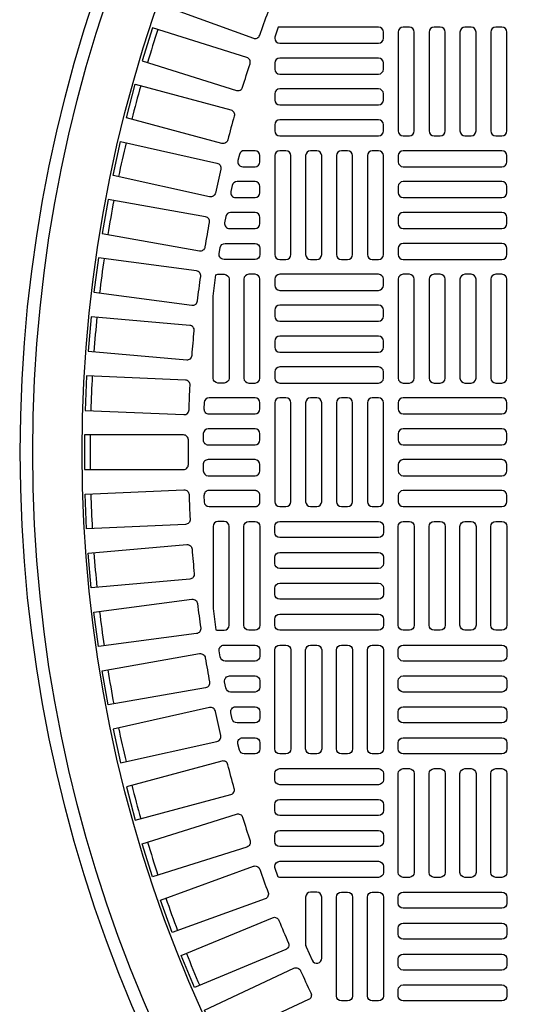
# Model space of a CAD drawing. Extents: x -169 to 7270, y -140 to 2984.
# Tile 650 of 656: x 6504 to 6512, y 1308 to 1324. Entities that reach past the tile are written whole.
import ezdxf

# ---------------------------------------------------------------- set-up
doc = ezdxf.new("R2010")
doc.units = 0
doc.header["$MEASUREMENT"] = 0
for name, color, linetype in [('TANK-MANHOLE-COVER-40', 2, 'CONTINUOUS'), ('TANK-MANHOLE-COVER-HATCH-40', 252, 'CONTINUOUS'), ('TANK-SLOPE', 3, 'CONTINUOUS')]:
    doc.layers.add(name, color=color, linetype=linetype)

msp = doc.modelspace()

# ---------------------------------------------------------------- linework, layer by layer
at = {"layer": 'TANK-MANHOLE-COVER-40', "color": 4, "linetype": 'Continuous'}
msp.add_circle((6526.95183, 1317.00983), 22.63902, dxfattribs=at)
at = {"layer": 'TANK-MANHOLE-COVER-40', "color": 1, "linetype": 'Continuous'}
msp.add_circle((6526.95183, 1317.00983), 22.44094, dxfattribs=at)
at = {"layer": 'TANK-MANHOLE-COVER-40', "color": 2, "linetype": 'Continuous'}
msp.add_circle((6526.95183, 1317.00983), 21.65354, dxfattribs=at)
at = {"layer": 'TANK-MANHOLE-COVER-HATCH-40', "linetype": 'Continuous'}
for points in [[(6508.12882, 1323.65218, -0.00491171), (6508.26294, 1324.02069, 0.41709369), (6508.21615, 1324.12234), (6506.73541, 1324.66128), (6506.54689, 1324.14334), (6508.02763, 1323.6044, 0.41709369), (6508.12882, 1323.65218)], [(6507.857, 1322.82481, -0.00491171), (6507.97492, 1323.19882, 0.41709369), (6507.92374, 1323.29833), (6506.4209, 1323.77217), (6506.25516, 1323.2465), (6507.75799, 1322.77266, 0.41709369), (6507.857, 1322.82481)], [(6507.62152, 1321.98637, -0.41709369), (6507.52489, 1321.92995), (6506.00281, 1322.33779), (6506.14547, 1322.87019), (6507.66755, 1322.46235, -0.41709369), (6507.72302, 1322.36517, 0.00491171), (6507.62152, 1321.98637)], [(6507.42285, 1321.13846, -0.41709369), (6507.32877, 1321.07787), (6505.79035, 1321.41893), (6505.90965, 1321.95705), (6507.44807, 1321.61599, -0.41709369), (6507.50773, 1321.52132, 0.00491171), (6507.42285, 1321.13846)], [(6507.26135, 1320.28269, -0.00491171), (6507.32944, 1320.66889, 0.41709369), (6507.26571, 1320.76086), (6505.71388, 1321.03449), (6505.61817, 1320.49169), (6507.17, 1320.21806, 0.41709369), (6507.26135, 1320.28269)], [(6507.13733, 1319.42069, -0.00491171), (6507.18851, 1319.80949, 0.41709369), (6507.12083, 1319.8986), (6505.55854, 1320.10428), (6505.4866, 1319.55781), (6507.04889, 1319.35213, 0.41709369), (6507.13733, 1319.42069)], [(6507.05103, 1318.5541, -0.00491171), (6507.08521, 1318.94476, 0.41709369), (6507.0137, 1319.03083), (6505.44392, 1319.16817), (6505.39589, 1318.61909), (6506.96566, 1318.48175, 0.41709369), (6507.05103, 1318.5541)], [(6506.99216, 1317.20591, 0.41709369), (6506.91343, 1317.28542), (6505.33766, 1317.28542), (6505.33766, 1316.73424), (6506.91343, 1316.73424, 0.41709369), (6506.99216, 1316.81375, -0.00491171), (6506.99216, 1317.20591)], [(6507.05103, 1315.46556, 0.00491171), (6507.08521, 1315.0749, -0.41709369), (6507.0137, 1314.98882), (6505.44392, 1314.85149), (6505.39589, 1315.40057), (6506.96566, 1315.53791, -0.41709369), (6507.05103, 1315.46556)], [(6507.13733, 1314.59897, 0.00491171), (6507.18851, 1314.21017, -0.41709369), (6507.12083, 1314.12106), (6505.55854, 1313.91538), (6505.4866, 1314.46185), (6507.04889, 1314.66752, -0.41709369), (6507.13733, 1314.59897)], [(6507.26135, 1313.73697, 0.00491171), (6507.32944, 1313.35077, -0.41709369), (6507.26571, 1313.25879), (6505.71388, 1312.98516), (6505.61817, 1313.52797), (6507.17, 1313.8016, -0.41709369), (6507.26135, 1313.73697)], [(6507.42285, 1312.88119, 0.41709369), (6507.32877, 1312.94178), (6505.79035, 1312.60072), (6505.90965, 1312.06261), (6507.44807, 1312.40367, 0.41709369), (6507.50773, 1312.49834, -0.00491171), (6507.42285, 1312.88119)], [(6507.62152, 1312.03328, 0.41709369), (6507.52489, 1312.08971), (6506.00281, 1311.68187), (6506.14547, 1311.14947), (6507.66755, 1311.55731, 0.41709369), (6507.72302, 1311.65449, -0.00491171), (6507.62152, 1312.03328)], [(6507.857, 1311.19484, 0.00491171), (6507.97492, 1310.82084, -0.41709369), (6507.92374, 1310.72133), (6506.4209, 1310.24749), (6506.25516, 1310.77316), (6507.75799, 1311.247, -0.41709369), (6507.857, 1311.19484)], [(6508.12882, 1310.36747, 0.00491171), (6508.26294, 1309.99897, -0.41709369), (6508.21615, 1309.89732), (6506.73541, 1309.35838), (6506.54689, 1309.87632), (6508.02763, 1310.41526, -0.41709369), (6508.12882, 1310.36747)], [(6508.86128, 1309.16654, 0.10680341), (6508.8683, 1309.13403), (6508.96673, 1308.91691, 0.80700564), (6509.11718, 1308.94942), (6509.11718, 1309.92321, 0.41421356), (6509.03844, 1310.00195), (6509.03844, 1310.00195), (6508.94002, 1310.00195, 0.41421356), (6508.86128, 1309.92321), (6508.86128, 1309.92321), (6508.86128, 1309.14953)], [(6508.43647, 1309.55275, 0.00491171), (6508.58654, 1309.19044, -0.41709369), (6508.54422, 1309.08685), (6507.0884, 1308.48383), (6506.87747, 1308.99305), (6508.3333, 1309.59608, -0.41709369), (6508.43647, 1309.55275)], [(6508.77936, 1308.75221, 0.00491171), (6508.94509, 1308.3968, -0.41709369), (6508.90734, 1308.29146), (6507.47921, 1307.62551), (6507.24627, 1308.12505), (6508.6744, 1308.791, -0.41709369), (6508.77936, 1308.75221)]]:
    msp.add_lwpolyline(points, format="xyb", dxfattribs=at)
for points in [[(6508.36915, 1323.62318), (6508.36915, 1323.60432, 0.41421356), (6508.44789, 1323.52558), (6510.0227, 1323.52558, 0.41421356), (6510.10144, 1323.60432), (6510.10144, 1323.70274, 0.41421356), (6510.0227, 1323.78148), (6508.44789, 1323.78148, 0.07385003), (6508.42501, 1323.77808)], [(6508.36915, 1323.11219, 0.41421356), (6508.44789, 1323.03345), (6510.0227, 1323.03345, 0.41421356), (6510.10144, 1323.11219), (6510.10144, 1323.21062, 0.41421356), (6510.0227, 1323.28936), (6508.44789, 1323.28936, 0.41421356), (6508.36915, 1323.21062)], [(6508.36915, 1322.62006, 0.41421356), (6508.44789, 1322.54132), (6510.0227, 1322.54132, 0.41421356), (6510.10144, 1322.62006), (6510.10144, 1322.71849, 0.41421356), (6510.0227, 1322.79723), (6508.44789, 1322.79723, 0.41421356), (6508.36915, 1322.71849)], [(6508.36915, 1322.12794, 0.41421356), (6508.44789, 1322.0492), (6510.0227, 1322.0492, 0.41421356), (6510.10144, 1322.12794), (6510.10144, 1322.22636, 0.41421356), (6510.0227, 1322.3051), (6508.44789, 1322.3051, 0.41421356), (6508.36915, 1322.22636)], [(6508.05419, 1321.81298), (6507.88301, 1321.81298, 0.34573684), (6507.80651, 1321.7529), (6507.7825, 1321.65448, 0.48617467), (6507.859, 1321.55707), (6508.05419, 1321.55707), (6508.05419, 1321.55707, 0.41421356), (6508.13293, 1321.63581), (6508.13293, 1321.73424), (6508.13293, 1321.73424, 0.41421356)], [(6508.05419, 1321.32085), (6507.76779, 1321.32085, 0.35291937), (6507.69084, 1321.25881), (6507.66948, 1321.16039, 0.47828469), (6507.74643, 1321.06495), (6508.05419, 1321.06495), (6508.05419, 1321.06495, 0.41421356), (6508.13293, 1321.14369), (6508.13293, 1321.24211), (6508.13293, 1321.24211, 0.41421356)], [(6508.05419, 1320.82873), (6507.6658, 1320.82873, 0.36009445), (6507.58845, 1320.76472), (6507.5697, 1320.6663, 0.47048611), (6507.64705, 1320.57282), (6508.05419, 1320.57282, 0.41421356), (6508.13293, 1320.65156), (6508.13293, 1320.74999), (6508.13293, 1320.74999, 0.41421356)], [(6508.13293, 1320.25786), (6508.13293, 1320.25786), (6508.13293, 1320.15943, -0.41421356), (6508.05419, 1320.08069), (6507.56067, 1320.08069, -0.46277143), (6507.48298, 1320.1722), (6507.49915, 1320.27063, -0.36726762), (6507.57685, 1320.3366), (6508.05419, 1320.3366, -0.41421356)], [(6507.43115, 1319.83746, -0.10672862), (6507.46364, 1319.84447), (6507.46364, 1319.84447), (6507.56207, 1319.84447, -0.41421356), (6507.64081, 1319.76573), (6507.64081, 1319.76573), (6507.64081, 1318.19093, -0.41421356), (6507.56207, 1318.11219), (6507.56207, 1318.11219), (6507.46364, 1318.11219, -0.41421356), (6507.3849, 1318.19093), (6507.3849, 1318.19093), (6507.3849, 1319.49732)], [(6508.05419, 1318.11219, 0.41421356), (6508.13293, 1318.19093), (6508.13293, 1319.76573, 0.41421356), (6508.05419, 1319.84447), (6507.95577, 1319.84447, 0.41421356), (6507.87703, 1319.76573), (6507.87703, 1318.19093, 0.41421356), (6507.95577, 1318.11219)], [(6505.37025, 1318.22795), (6505.34621, 1317.6773), (6506.92048, 1317.60856, 0.41709369), (6507.00261, 1317.68457, -0.00491171), (6507.01971, 1318.07635, 0.41709369), (6506.94452, 1318.15922)], [(6507.31861, 1317.62006), (6508.05419, 1317.62006, 0.41421356), (6508.13293, 1317.6988), (6508.13293, 1317.79723, 0.41421356), (6508.05419, 1317.87597), (6507.32229, 1317.87597, 0.40329122), (6507.24361, 1317.80018), (6507.23992, 1317.70175, 0.20378141), (6507.2619, 1317.64418, 0.20378141)], [(6507.3075, 1317.12794), (6508.05419, 1317.12794, 0.41421356), (6508.13293, 1317.20668), (6508.13293, 1317.3051, 0.41421356), (6508.05419, 1317.38384), (6507.30873, 1317.38384, 0.41056424), (6507.23, 1317.30609), (6507.22877, 1317.20766, 0.20053403), (6507.25148, 1317.15135, 0.20053403)], [(6507.30636, 1316.89172, 0.41977873), (6507.22764, 1316.81148), (6507.2295, 1316.71306, 0.40867021), (6507.30823, 1316.63581), (6508.05419, 1316.63581), (6508.05419, 1316.63581, 0.41421356), (6508.13293, 1316.71455), (6508.13293, 1316.81298), (6508.13293, 1316.81298, 0.41421356), (6508.05419, 1316.89172)], [(6505.37025, 1315.7917), (6505.34621, 1316.34236), (6506.92048, 1316.41109, -0.41709369), (6507.00261, 1316.33509, 0.00491171), (6507.01971, 1315.94331, -0.41709369), (6506.94452, 1315.86044)], [(6508.06575, 1316.14454), (6508.06955, 1316.1452), (6508.07332, 1316.14605), (6508.07705, 1316.14708), (6508.08072, 1316.14829), (6508.08433, 1316.14968), (6508.08786, 1316.15125), (6508.09131, 1316.15298), (6508.09467, 1316.15489), (6508.09794, 1316.15696), (6508.1011, 1316.15918), (6508.10414, 1316.16156), (6508.10707, 1316.16408), (6508.10987, 1316.16675), (6508.11254, 1316.16955), (6508.11506, 1316.17247), (6508.11744, 1316.17552), (6508.11966, 1316.17868), (6508.12173, 1316.18195), (6508.12364, 1316.18531), (6508.12537, 1316.18876), (6508.12694, 1316.19229), (6508.12833, 1316.1959), (6508.12954, 1316.19957), (6508.13057, 1316.20329), (6508.13142, 1316.20707), (6508.13208, 1316.21087), (6508.13255, 1316.21471), (6508.13284, 1316.21856), (6508.13293, 1316.22243), (6508.13293, 1316.32085), (6508.13284, 1316.32472), (6508.13255, 1316.32857), (6508.13208, 1316.33241), (6508.13142, 1316.33621), (6508.13057, 1316.33998), (6508.12954, 1316.34371), (6508.12833, 1316.34738), (6508.12694, 1316.35098), (6508.12537, 1316.35452), (6508.12364, 1316.35797), (6508.12173, 1316.36133), (6508.11966, 1316.3646), (6508.11744, 1316.36776), (6508.11506, 1316.3708), (6508.11254, 1316.37373), (6508.10987, 1316.37653), (6508.10707, 1316.37919), (6508.10414, 1316.38172), (6508.1011, 1316.3841), (6508.09794, 1316.38632), (6508.09467, 1316.38839), (6508.09131, 1316.39029), (6508.08786, 1316.39203), (6508.08433, 1316.3936), (6508.08072, 1316.39499), (6508.07705, 1316.3962), (6508.07332, 1316.39723), (6508.06955, 1316.39808), (6508.06575, 1316.39874), (6508.06191, 1316.39921), (6508.05806, 1316.3995), (6508.05419, 1316.39959), (6507.31861, 1316.39959, 0.42522092), (6507.23992, 1316.31791), (6507.24361, 1316.21948, 0.40329122), (6507.32229, 1316.14369), (6508.05419, 1316.14369), (6508.05806, 1316.14378), (6508.06191, 1316.14407)], [(6507.43115, 1314.1822, 0.10672862), (6507.46364, 1314.17518), (6507.46364, 1314.17518), (6507.56207, 1314.17518, 0.41421356), (6507.64081, 1314.25392), (6507.64081, 1314.25392), (6507.64081, 1315.82873, 0.41421356), (6507.56207, 1315.90747), (6507.56207, 1315.90747), (6507.46364, 1315.90747, 0.41421356), (6507.3849, 1315.82873), (6507.3849, 1315.82873), (6507.3849, 1314.52234)], [(6508.05419, 1315.90747, -0.41421356), (6508.13293, 1315.82873), (6508.13293, 1314.25392, -0.41421356), (6508.05419, 1314.17518), (6507.95577, 1314.17518, -0.41421356), (6507.87703, 1314.25392), (6507.87703, 1315.82873, -0.41421356), (6507.95577, 1315.90747)], [(6507.56067, 1313.93896), (6508.05419, 1313.93896, -0.41421356), (6508.13293, 1313.86022), (6508.13293, 1313.7618), (6508.13293, 1313.7618, -0.41421356), (6508.05419, 1313.68306), (6507.57685, 1313.68306, -0.36726762), (6507.49915, 1313.74903), (6507.48298, 1313.84745, -0.46277143)], [(6508.05419, 1313.44684, -0.41421356), (6508.13293, 1313.3681), (6508.13293, 1313.26967), (6508.13293, 1313.26967, -0.41421356), (6508.05419, 1313.19093), (6507.6658, 1313.19093, -0.36009445), (6507.58845, 1313.25494), (6507.5697, 1313.35336, -0.47048611), (6507.64705, 1313.44684)], [(6507.74643, 1312.95471), (6508.05419, 1312.95471), (6508.05419, 1312.95471, -0.41421356), (6508.13293, 1312.87597), (6508.13293, 1312.77754), (6508.13293, 1312.77754, -0.41421356), (6508.05419, 1312.6988), (6507.76779, 1312.6988, -0.35291937), (6507.69084, 1312.76085), (6507.66948, 1312.85927, -0.47828469)], [(6507.859, 1312.46258), (6508.05419, 1312.46258), (6508.05419, 1312.46258, -0.41421356), (6508.13293, 1312.38384), (6508.13293, 1312.28542), (6508.13293, 1312.28542, -0.41421356), (6508.05419, 1312.20668), (6507.88301, 1312.20668, -0.34573684), (6507.80651, 1312.26676), (6507.7825, 1312.36518, -0.48617467)], [(6508.36915, 1311.89172, -0.41421356), (6508.44789, 1311.97046), (6510.0227, 1311.97046, -0.41421356), (6510.10144, 1311.89172), (6510.10144, 1311.79329, -0.41421356), (6510.0227, 1311.71455), (6508.44789, 1311.71455, -0.41421356), (6508.36915, 1311.79329)], [(6508.36915, 1311.39959, -0.41421356), (6508.44789, 1311.47833), (6510.0227, 1311.47833, -0.41421356), (6510.10144, 1311.39959), (6510.10144, 1311.30117, -0.41421356), (6510.0227, 1311.22243), (6508.44789, 1311.22243, -0.41421356), (6508.36915, 1311.30117)], [(6508.36915, 1310.90747, -0.41421356), (6508.44789, 1310.98621), (6510.0227, 1310.98621, -0.41421356), (6510.10144, 1310.90747), (6510.10144, 1310.80904, -0.41421356), (6510.0227, 1310.7303), (6508.44789, 1310.7303, -0.41421356), (6508.36915, 1310.80904)], [(6508.36915, 1310.39648), (6508.36915, 1310.41534, -0.41421356), (6508.44789, 1310.49408), (6510.0227, 1310.49408, -0.41421356), (6510.10144, 1310.41534), (6510.10144, 1310.31691, -0.41421356), (6510.0227, 1310.23817), (6508.44789, 1310.23817, -0.07385003), (6508.42501, 1310.24157)], [(6509.53057, 1310.00195, -0.41421356), (6509.60931, 1309.92321), (6509.60931, 1308.34841, -0.41421356), (6509.53057, 1308.26967), (6509.43215, 1308.26967, -0.41421356), (6509.35341, 1308.34841), (6509.35341, 1309.92321, -0.41421356), (6509.43215, 1310.00195)], [(6510.0227, 1310.00195, -0.41421356), (6510.10144, 1309.92321), (6510.10144, 1308.34841, -0.41421356), (6510.0227, 1308.26967), (6509.92427, 1308.26967, -0.41421356), (6509.84553, 1308.34841), (6509.84553, 1309.92321, -0.41421356), (6509.92427, 1310.00195)]]:
    msp.add_lwpolyline(points, format="xyb", close=True, dxfattribs=at)
at = {"layer": 'TANK-MANHOLE-COVER-HATCH-40', "linetype": 'Continuous', "flags": 128}
for points in [[(6510.51482, 1322.0492, 0.41421356), (6510.59356, 1322.12794), (6510.59356, 1323.70274, 0.41421356), (6510.51482, 1323.78148), (6510.4164, 1323.78148, 0.41421356), (6510.33766, 1323.70274), (6510.33766, 1322.12794, 0.41421356), (6510.4164, 1322.0492)], [(6511.00695, 1322.0492, 0.41421356), (6511.08569, 1322.12794), (6511.08569, 1323.70274, 0.41421356), (6511.00695, 1323.78148), (6510.90852, 1323.78148, 0.41421356), (6510.82978, 1323.70274), (6510.82978, 1322.12794, 0.41421356), (6510.90852, 1322.0492)], [(6511.49907, 1322.0492, 0.41421356), (6511.57781, 1322.12794), (6511.57781, 1323.70274, 0.41421356), (6511.49907, 1323.78148), (6511.40065, 1323.78148, 0.41421356), (6511.32191, 1323.70274), (6511.32191, 1322.12794, 0.41421356), (6511.40065, 1322.0492)], [(6511.9912, 1322.0492, 0.41421356), (6512.06994, 1322.12794), (6512.06994, 1323.70274, 0.41421356), (6511.9912, 1323.78148), (6511.89278, 1323.78148, 0.41421356), (6511.81404, 1323.70274), (6511.81404, 1322.12794, 0.41421356), (6511.89278, 1322.0492)], [(6508.54632, 1320.08069, 0.41421356), (6508.62506, 1320.15943), (6508.62506, 1321.73424, 0.41421356), (6508.54632, 1321.81298), (6508.44789, 1321.81298, 0.41421356), (6508.36915, 1321.73424), (6508.36915, 1320.15943, 0.41421356), (6508.44789, 1320.08069)], [(6509.03844, 1320.08069, 0.41421356), (6509.11718, 1320.15943), (6509.11718, 1321.73424, 0.41421356), (6509.03844, 1321.81298), (6508.94002, 1321.81298, 0.41421356), (6508.86128, 1321.73424), (6508.86128, 1320.15943, 0.41421356), (6508.94002, 1320.08069)], [(6509.53057, 1320.08069, 0.41421356), (6509.60931, 1320.15943), (6509.60931, 1321.73424, 0.41421356), (6509.53057, 1321.81298), (6509.43215, 1321.81298, 0.41421356), (6509.35341, 1321.73424), (6509.35341, 1320.15943, 0.41421356), (6509.43215, 1320.08069)], [(6510.0227, 1320.08069, 0.41421356), (6510.10144, 1320.15943), (6510.10144, 1321.73424, 0.41421356), (6510.0227, 1321.81298), (6509.92427, 1321.81298, 0.41421356), (6509.84553, 1321.73424), (6509.84553, 1320.15943, 0.41421356), (6509.92427, 1320.08069)], [(6512.06994, 1321.73424, 0.41421356), (6511.9912, 1321.81298), (6510.4164, 1321.81298, 0.41421356), (6510.33766, 1321.73424), (6510.33766, 1321.63581, 0.41421356), (6510.4164, 1321.55707), (6511.9912, 1321.55707, 0.41421356), (6512.06994, 1321.63581)], [(6512.06994, 1321.24211, 0.41421356), (6511.9912, 1321.32085), (6510.4164, 1321.32085, 0.41421356), (6510.33766, 1321.24211), (6510.33766, 1321.14369, 0.41421356), (6510.4164, 1321.06495), (6511.9912, 1321.06495, 0.41421356), (6512.06994, 1321.14369)], [(6512.06994, 1320.74999, 0.41421356), (6511.9912, 1320.82873), (6510.4164, 1320.82873, 0.41421356), (6510.33766, 1320.74999), (6510.33766, 1320.65156, 0.41421356), (6510.4164, 1320.57282), (6511.9912, 1320.57282, 0.41421356), (6512.06994, 1320.65156)], [(6512.06994, 1320.25786, 0.41421356), (6511.9912, 1320.3366), (6510.4164, 1320.3366, 0.41421356), (6510.33766, 1320.25786), (6510.33766, 1320.15943, 0.41421356), (6510.4164, 1320.08069), (6511.9912, 1320.08069, 0.41421356), (6512.06994, 1320.15943)], [(6508.36915, 1319.66731, 0.41421356), (6508.44789, 1319.58857), (6510.0227, 1319.58857, 0.41421356), (6510.10144, 1319.66731), (6510.10144, 1319.76573, 0.41421356), (6510.0227, 1319.84447), (6508.44789, 1319.84447, 0.41421356), (6508.36915, 1319.76573)], [(6510.51482, 1318.11219, 0.41421356), (6510.59356, 1318.19093), (6510.59356, 1319.76573, 0.41421356), (6510.51482, 1319.84447), (6510.4164, 1319.84447, 0.41421356), (6510.33766, 1319.76573), (6510.33766, 1318.19093, 0.41421356), (6510.4164, 1318.11219)], [(6511.00695, 1318.11219, 0.41421356), (6511.08569, 1318.19093), (6511.08569, 1319.76573, 0.41421356), (6511.00695, 1319.84447), (6510.90852, 1319.84447, 0.41421356), (6510.82978, 1319.76573), (6510.82978, 1318.19093, 0.41421356), (6510.90852, 1318.11219)], [(6511.49907, 1318.11219, 0.41421356), (6511.57781, 1318.19093), (6511.57781, 1319.76573, 0.41421356), (6511.49907, 1319.84447), (6511.40065, 1319.84447, 0.41421356), (6511.32191, 1319.76573), (6511.32191, 1318.19093, 0.41421356), (6511.40065, 1318.11219)], [(6511.9912, 1318.11219, 0.41421356), (6512.06994, 1318.19093), (6512.06994, 1319.76573, 0.41421356), (6511.9912, 1319.84447), (6511.89278, 1319.84447, 0.41421356), (6511.81404, 1319.76573), (6511.81404, 1318.19093, 0.41421356), (6511.89278, 1318.11219)], [(6508.36915, 1319.17518, 0.41421356), (6508.44789, 1319.09644), (6510.0227, 1319.09644, 0.41421356), (6510.10144, 1319.17518), (6510.10144, 1319.27361, 0.41421356), (6510.0227, 1319.35235), (6508.44789, 1319.35235, 0.41421356), (6508.36915, 1319.27361)], [(6508.36915, 1318.68306, 0.41421356), (6508.44789, 1318.60432), (6510.0227, 1318.60432, 0.41421356), (6510.10144, 1318.68306), (6510.10144, 1318.78148, 0.41421356), (6510.0227, 1318.86022), (6508.44789, 1318.86022, 0.41421356), (6508.36915, 1318.78148)], [(6508.36915, 1318.19093, 0.41421356), (6508.44789, 1318.11219), (6510.0227, 1318.11219, 0.41421356), (6510.10144, 1318.19093), (6510.10144, 1318.28936, 0.41421356), (6510.0227, 1318.3681), (6508.44789, 1318.3681, 0.41421356), (6508.36915, 1318.28936)], [(6508.54632, 1316.14369, 0.41421356), (6508.62506, 1316.22243), (6508.62506, 1317.79723, 0.41421356), (6508.54632, 1317.87597), (6508.44789, 1317.87597, 0.41421356), (6508.36915, 1317.79723), (6508.36915, 1316.22243, 0.41421356), (6508.44789, 1316.14369)], [(6509.03844, 1316.14369, 0.41421356), (6509.11718, 1316.22243), (6509.11718, 1317.79723, 0.41421356), (6509.03844, 1317.87597), (6508.94002, 1317.87597, 0.41421356), (6508.86128, 1317.79723), (6508.86128, 1316.22243, 0.41421356), (6508.94002, 1316.14369)], [(6509.53057, 1316.14369, 0.41421356), (6509.60931, 1316.22243), (6509.60931, 1317.79723, 0.41421356), (6509.53057, 1317.87597), (6509.43215, 1317.87597, 0.41421356), (6509.35341, 1317.79723), (6509.35341, 1316.22243, 0.41421356), (6509.43215, 1316.14369)], [(6510.0227, 1316.14369, 0.41421356), (6510.10144, 1316.22243), (6510.10144, 1317.79723, 0.41421356), (6510.0227, 1317.87597), (6509.92427, 1317.87597, 0.41421356), (6509.84553, 1317.79723), (6509.84553, 1316.22243, 0.41421356), (6509.92427, 1316.14369)], [(6512.06994, 1317.79723, 0.41421356), (6511.9912, 1317.87597), (6510.4164, 1317.87597, 0.41421356), (6510.33766, 1317.79723), (6510.33766, 1317.6988, 0.41421356), (6510.4164, 1317.62006), (6511.9912, 1317.62006, 0.41421356), (6512.06994, 1317.6988)], [(6512.06994, 1317.3051, 0.41421356), (6511.9912, 1317.38384), (6510.4164, 1317.38384, 0.41421356), (6510.33766, 1317.3051), (6510.33766, 1317.20668, 0.41421356), (6510.4164, 1317.12794), (6511.9912, 1317.12794, 0.41421356), (6512.06994, 1317.20668)], [(6512.06994, 1316.81298, 0.41421356), (6511.9912, 1316.89172), (6510.4164, 1316.89172, 0.41421356), (6510.33766, 1316.81298), (6510.33766, 1316.71455, 0.41421356), (6510.4164, 1316.63581), (6511.9912, 1316.63581, 0.41421356), (6512.06994, 1316.71455)], [(6512.06994, 1316.32085, 0.41421356), (6511.9912, 1316.39959), (6510.4164, 1316.39959, 0.41421356), (6510.33766, 1316.32085), (6510.33766, 1316.22243, 0.41421356), (6510.4164, 1316.14369), (6511.9912, 1316.14369, 0.41421356), (6512.06994, 1316.22243)], [(6508.36915, 1315.82873, -0.41421356), (6508.44789, 1315.90747), (6510.0227, 1315.90747, -0.41421356), (6510.10144, 1315.82873), (6510.10144, 1315.7303, -0.41421356), (6510.0227, 1315.65156), (6508.44789, 1315.65156, -0.41421356), (6508.36915, 1315.7303)], [(6510.51482, 1315.90747, -0.41421356), (6510.59356, 1315.82873), (6510.59356, 1314.25392, -0.41421356), (6510.51482, 1314.17518), (6510.4164, 1314.17518, -0.41421356), (6510.33766, 1314.25392), (6510.33766, 1315.82873, -0.41421356), (6510.4164, 1315.90747)], [(6511.00695, 1315.90747, -0.41421356), (6511.08569, 1315.82873), (6511.08569, 1314.25392, -0.41421356), (6511.00695, 1314.17518), (6510.90852, 1314.17518, -0.41421356), (6510.82978, 1314.25392), (6510.82978, 1315.82873, -0.41421356), (6510.90852, 1315.90747)], [(6511.49907, 1315.90747, -0.41421356), (6511.57781, 1315.82873), (6511.57781, 1314.25392, -0.41421356), (6511.49907, 1314.17518), (6511.40065, 1314.17518, -0.41421356), (6511.32191, 1314.25392), (6511.32191, 1315.82873, -0.41421356), (6511.40065, 1315.90747)], [(6511.9912, 1315.90747, -0.41421356), (6512.06994, 1315.82873), (6512.06994, 1314.25392, -0.41421356), (6511.9912, 1314.17518), (6511.89278, 1314.17518, -0.41421356), (6511.81404, 1314.25392), (6511.81404, 1315.82873, -0.41421356), (6511.89278, 1315.90747)], [(6508.36915, 1315.3366, -0.41421356), (6508.44789, 1315.41534), (6510.0227, 1315.41534, -0.41421356), (6510.10144, 1315.3366), (6510.10144, 1315.23817, -0.41421356), (6510.0227, 1315.15943), (6508.44789, 1315.15943, -0.41421356), (6508.36915, 1315.23817)], [(6508.36915, 1314.84447, -0.41421356), (6508.44789, 1314.92321), (6510.0227, 1314.92321, -0.41421356), (6510.10144, 1314.84447), (6510.10144, 1314.74605, -0.41421356), (6510.0227, 1314.66731), (6508.44789, 1314.66731, -0.41421356), (6508.36915, 1314.74605)], [(6508.36915, 1314.35235, -0.41421356), (6508.44789, 1314.43109), (6510.0227, 1314.43109, -0.41421356), (6510.10144, 1314.35235), (6510.10144, 1314.25392, -0.41421356), (6510.0227, 1314.17518), (6508.44789, 1314.17518, -0.41421356), (6508.36915, 1314.25392)], [(6508.54632, 1313.93896, -0.41421356), (6508.62506, 1313.86022), (6508.62506, 1312.28542, -0.41421356), (6508.54632, 1312.20668), (6508.44789, 1312.20668, -0.41421356), (6508.36915, 1312.28542), (6508.36915, 1313.86022, -0.41421356), (6508.44789, 1313.93896)], [(6509.03844, 1313.93896, -0.41421356), (6509.11718, 1313.86022), (6509.11718, 1312.28542, -0.41421356), (6509.03844, 1312.20668), (6508.94002, 1312.20668, -0.41421356), (6508.86128, 1312.28542), (6508.86128, 1313.86022, -0.41421356), (6508.94002, 1313.93896)], [(6509.53057, 1313.93896, -0.41421356), (6509.60931, 1313.86022), (6509.60931, 1312.28542, -0.41421356), (6509.53057, 1312.20668), (6509.43215, 1312.20668, -0.41421356), (6509.35341, 1312.28542), (6509.35341, 1313.86022, -0.41421356), (6509.43215, 1313.93896)], [(6510.0227, 1313.93896, -0.41421356), (6510.10144, 1313.86022), (6510.10144, 1312.28542, -0.41421356), (6510.0227, 1312.20668), (6509.92427, 1312.20668, -0.41421356), (6509.84553, 1312.28542), (6509.84553, 1313.86022, -0.41421356), (6509.92427, 1313.93896)], [(6512.06994, 1313.7618, -0.41421356), (6511.9912, 1313.68306), (6510.4164, 1313.68306, -0.41421356), (6510.33766, 1313.7618), (6510.33766, 1313.86022, -0.41421356), (6510.4164, 1313.93896), (6511.9912, 1313.93896, -0.41421356), (6512.06994, 1313.86022)], [(6512.06994, 1313.26967, -0.41421356), (6511.9912, 1313.19093), (6510.4164, 1313.19093, -0.41421356), (6510.33766, 1313.26967), (6510.33766, 1313.3681, -0.41421356), (6510.4164, 1313.44684), (6511.9912, 1313.44684, -0.41421356), (6512.06994, 1313.3681)], [(6512.06994, 1312.77754, -0.41421356), (6511.9912, 1312.6988), (6510.4164, 1312.6988, -0.41421356), (6510.33766, 1312.77754), (6510.33766, 1312.87597, -0.41421356), (6510.4164, 1312.95471), (6511.9912, 1312.95471, -0.41421356), (6512.06994, 1312.87597)], [(6512.06994, 1312.28542, -0.41421356), (6511.9912, 1312.20668), (6510.4164, 1312.20668, -0.41421356), (6510.33766, 1312.28542), (6510.33766, 1312.38384, -0.41421356), (6510.4164, 1312.46258), (6511.9912, 1312.46258, -0.41421356), (6512.06994, 1312.38384)], [(6510.51482, 1311.97046, -0.41421356), (6510.59356, 1311.89172), (6510.59356, 1310.31691, -0.41421356), (6510.51482, 1310.23817), (6510.4164, 1310.23817, -0.41421356), (6510.33766, 1310.31691), (6510.33766, 1311.89172, -0.41421356), (6510.4164, 1311.97046)], [(6511.00695, 1311.97046, -0.41421356), (6511.08569, 1311.89172), (6511.08569, 1310.31691, -0.41421356), (6511.00695, 1310.23817), (6510.90852, 1310.23817, -0.41421356), (6510.82978, 1310.31691), (6510.82978, 1311.89172, -0.41421356), (6510.90852, 1311.97046)], [(6511.49907, 1311.97046, -0.41421356), (6511.57781, 1311.89172), (6511.57781, 1310.31691, -0.41421356), (6511.49907, 1310.23817), (6511.40065, 1310.23817, -0.41421356), (6511.32191, 1310.31691), (6511.32191, 1311.89172, -0.41421356), (6511.40065, 1311.97046)], [(6511.9912, 1311.97046, -0.41421356), (6512.06994, 1311.89172), (6512.06994, 1310.31691, -0.41421356), (6511.9912, 1310.23817), (6511.89278, 1310.23817, -0.41421356), (6511.81404, 1310.31691), (6511.81404, 1311.89172, -0.41421356), (6511.89278, 1311.97046)], [(6512.06994, 1309.82479, -0.41421356), (6511.9912, 1309.74605), (6510.4164, 1309.74605, -0.41421356), (6510.33766, 1309.82479), (6510.33766, 1309.92321, -0.41421356), (6510.4164, 1310.00195), (6511.9912, 1310.00195, -0.41421356), (6512.06994, 1309.92321)], [(6512.06994, 1309.33266, -0.41421356), (6511.9912, 1309.25392), (6510.4164, 1309.25392, -0.41421356), (6510.33766, 1309.33266), (6510.33766, 1309.43109, -0.41421356), (6510.4164, 1309.50983), (6511.9912, 1309.50983, -0.41421356), (6512.06994, 1309.43109)], [(6512.06994, 1308.84054, -0.41421356), (6511.9912, 1308.7618), (6510.4164, 1308.7618, -0.41421356), (6510.33766, 1308.84054), (6510.33766, 1308.93896, -0.41421356), (6510.4164, 1309.0177), (6511.9912, 1309.0177, -0.41421356), (6512.06994, 1308.93896)], [(6512.06994, 1308.34841, -0.41421356), (6511.9912, 1308.26967), (6510.4164, 1308.26967, -0.41421356), (6510.33766, 1308.34841), (6510.33766, 1308.44684, -0.41421356), (6510.4164, 1308.52558), (6511.9912, 1308.52558, -0.41421356), (6512.06994, 1308.44684)]]:
    msp.add_lwpolyline(points, format="xyb", close=True, dxfattribs=at)
at = {"layer": 'TANK-MANHOLE-COVER-HATCH-40', "linetype": 'Continuous'}
for start, end in [(161.766426, 163.233574), (164.266426, 165.733574), (166.766426, 168.233574), (169.266426, 170.733574), (171.766426, 173.233574), (174.266426, 175.733574), (176.766426, 178.233574), (179.266426, 180.733574), (181.766426, 183.233574), (184.266426, 185.733574), (186.766426, 188.233574), (189.266426, 190.733574), (191.766426, 193.233574), (194.266426, 195.733574), (196.766426, 198.233574), (199.266426, 200.733574), (201.766426, 203.233574)]:
    msp.add_arc((6526.95183, 1317.00983), 21.52559, start, end, dxfattribs=at)
at = {"layer": 'TANK-SLOPE'}
msp.add_circle((6526.95183, 1317.00983), 34.63902, dxfattribs=at)

doc.saveas('drawing.dxf')
